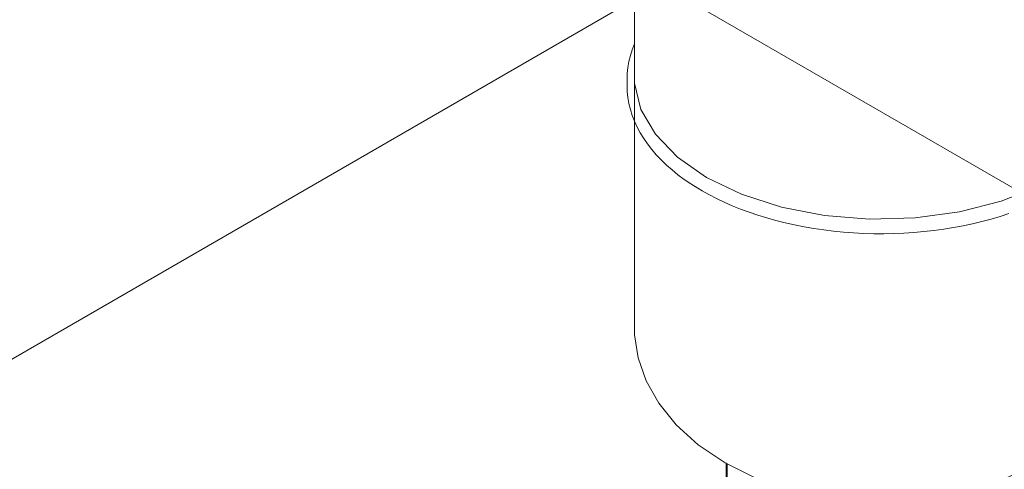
# Model space of a CAD drawing. Header units: metres. Extents: x -54598 to 1827199, y -329446 to -256744.
# Tile 316 of 474: x 202339 to 203816, y -284587 to -283913. Entities that reach past the tile are written whole.
import ezdxf

# ---------------------------------------------------------------- set-up
doc = ezdxf.new("R2010")
doc.units = ezdxf.units.M
doc.layers.add('G-ANNO-SYMB', color=7, linetype='Continuous', lineweight=9)
doc.layers.add('M-EQPM', color=7, linetype='Continuous', lineweight=20)

# ---------------------------------------------------------------- blocks, each defined once
blk = doc.blocks.new('Reflex_N - Reflex N1000 grey-542169-AKS11')
at = {"layer": 'M-EQPM', "color": 5}
for p, q in [((-20509.3, 11432.9), (-20509.3, 10327.9)), ((-20520.3, 10699.7), (-20520.3, 10690.9)), ((-20371.6, 10036.1), (-20371.6, 10125.3)), ((-20370.2, 10036.9), (-20370.2, 10124.4))]:
    blk.add_line(p, q, dxfattribs=at)
for points in [[(-20520.3, 10699.7, 0), (-20520, 10708.7, 0), (-20519, 10717.7, 0), (-20517.5, 10726.7, 0), (-20515.3, 10735.7, 0), (-20512.5, 10744.5, 0), (-20509.1, 10753.3, 0)], [(-20400.9, 10553, 0), (-20348.4, 10527.8, 0), (-20288.7, 10508.6, 0), (-20224, 10496.1, 0), (-20156.4, 10490.7, 0), (-20088.2, 10492.5, 0), (-20021.7, 10501.5, 0), (-19959.2, 10517.4, 0), (-19902.9, 10539.7, 0), (-19854.6, 10567.6, 0), (-19816, 10600.1, 0), (-19788.5, 10636.2, 0), (-19772.8, 10674.5, 0), (-19769.7, 10713.9, 0)], [(-20509.2, 10707.3, 0), (-20508.9, 10694.2, 0), (-20499.5, 10655.1, 0), (-20477.8, 10617.8, 0), (-20444.5, 10583.3, 0), (-20400.9, 10553, 0)], [(-20520.3, 10690.9, 0), (-20520, 10681.8, 0), (-20519, 10672.8, 0), (-20517.5, 10663.8, 0), (-20515.3, 10654.9, 0), (-20512.5, 10646, 0), (-20509.1, 10637.2, 0), (-20505.1, 10628.6, 0), (-20500.5, 10620, 0), (-20495.3, 10611.6, 0), (-20489.6, 10603.3, 0), (-20483.3, 10595.1, 0), (-20476.5, 10587.1, 0), (-20469.1, 10579.3, 0), (-20461.2, 10571.7, 0), (-20452.8, 10564.3, 0), (-20443.9, 10557.1, 0), (-20434.5, 10550.1, 0), (-20424.6, 10543.4, 0), (-20414.3, 10536.9, 0), (-20407.6, 10532.9, 0)], [(-19947.4, 10498.8, 0), (-19960.7, 10494.5, 0), (-19974.2, 10490.5, 0), (-19988, 10486.8, 0), (-20002, 10483.5, 0), (-20016.2, 10480.5, 0), (-20030.7, 10477.8, 0), (-20045.3, 10475.5, 0), (-20060, 10473.5, 0), (-20074.9, 10471.8, 0), (-20089.9, 10470.5, 0), (-20104.9, 10469.5, 0), (-20120.1, 10468.9, 0), (-20135.2, 10468.7, 0), (-20150.3, 10468.7, 0), (-20165.5, 10469.2, 0), (-20180.6, 10469.9, 0), (-20195.6, 10471.1, 0), (-20210.5, 10472.5, 0), (-20225.3, 10474.4, 0), (-20240, 10476.5, 0), (-20254.6, 10479, 0), (-20268.9, 10481.8, 0), (-20283.1, 10485, 0), (-20297, 10488.5, 0), (-20310.6, 10492.3, 0), (-20324, 10496.4, 0), (-20337.2, 10500.8, 0), (-20350, 10505.6, 0), (-20362.4, 10510.6, 0), (-20374.5, 10515.9, 0), (-20386.3, 10521.5, 0), (-20397.6, 10527.4, 0), (-20407.6, 10532.9, 0)], [(-20373.3, 10125.2, 0), (-20413.4, 10152.2, 0), (-20446.7, 10182.3, 0), (-20472.8, 10214.6, 0), (-20491.8, 10248.3, 0), (-20503.7, 10282.7, 0), (-20509, 10317.3, 0), (-20509.3, 10327.9, 0)], [(-20373.3, 10125.2, 0), (-20328.9, 10103.2, 0), (-20279.2, 10085.7, 0), (-20225.5, 10073.4, 0), (-20168.9, 10067.1, 0), (-20111.1, 10067, 0), (-20053.7, 10073.3, 0), (-19998.7, 10085.8, 0), (-19947.6, 10104.1, 0), (-19901.7, 10127.3, 0), (-19862.1, 10154.6, 0), (-19829.4, 10184.9, 0), (-19803.9, 10217.4, 0), (-19785.5, 10251.1, 0), (-19774.1, 10285.6, 0), (-19769.4, 10320.2, 0), (-19769.3, 10327.9, 0)]]:
    blk.add_polyline3d(points, dxfattribs=at)
blk = doc.blocks.new('fasdfsf')
at = {"layer": 'G-ANNO-SYMB'}
for p, q in [((442271.1, 104438.3), (433920.5, 99617)), ((436534, 103222.2), (442271.1, 99909.9))]:
    blk.add_line(p, q, dxfattribs=at)
at = {"layer": 'M-EQPM', "color": 5}
blk.add_blockref('Reflex_N - Reflex N1000 grey-542169-AKS11', (458819.6, 91331.5), dxfattribs=at)

msp = doc.modelspace()

# ---------------------------------------------------------------- block references
at = {"color": 5, "lineweight": 30}
msp.add_blockref('fasdfsf', (-235048.8, -386034.1), dxfattribs=at)

doc.saveas('drawing.dxf')
